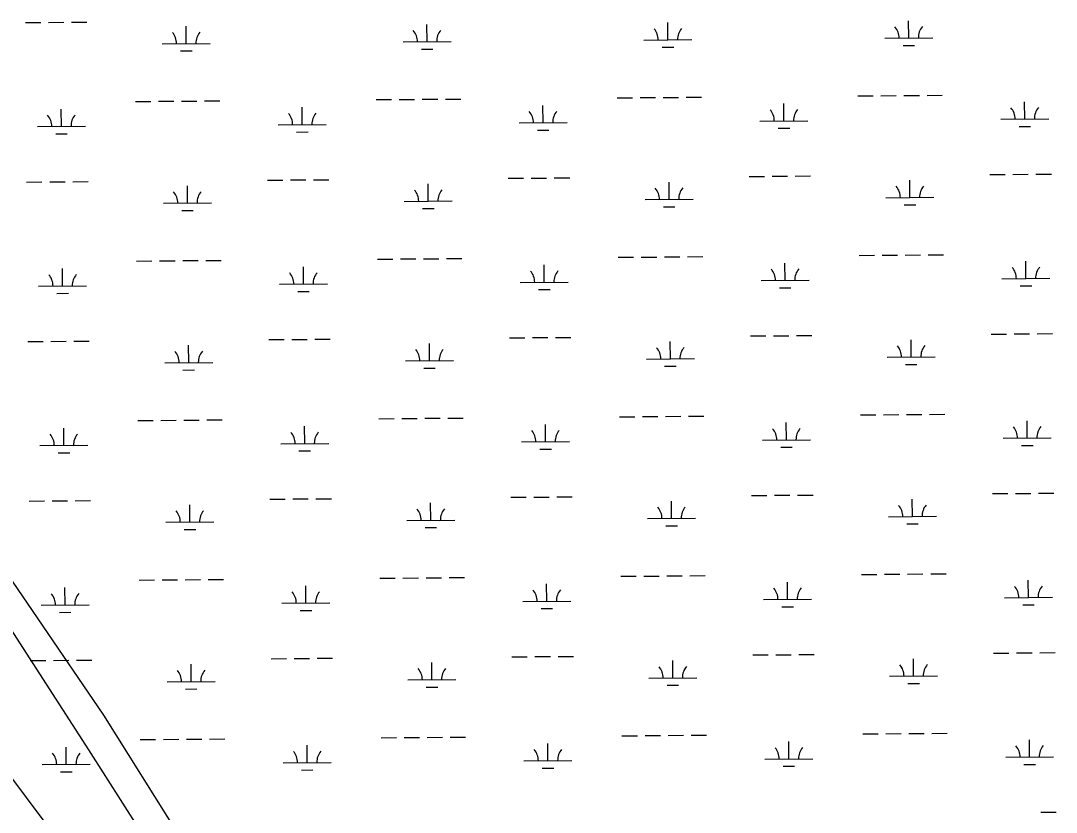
# Model space of a CAD drawing. Extents: x 3540316 to 3578335, y 553172 to 578787.
# Drawn here: x 3566649 to 3568807, y 571663 to 573314 of the extents above; entities that cross this region are included whole.
import ezdxf

# ---------------------------------------------------------------- set-up
doc = ezdxf.new("R2010")
doc.units = 0
for name, color, linetype in [('V-SITE-VEGE', 7, 'Continuous'), ('V-UTIL-LINE', 7, 'Continuous'), ('V-WETL-SWMP', 7, 'Continuous')]:
    doc.layers.add(name, color=color, linetype=linetype)

msp = doc.modelspace()

# ---------------------------------------------------------------- linework, layer by layer
at = {"layer": 'V-SITE-VEGE'}
for p, q in [((3566822.5, 571865.6), (3566157, 572841.1)), ((3566101.5, 572438.9), (3566910.3, 571361.7)), ((3567973.4, 570030.2), (3566822.5, 571865.6))]:
    msp.add_line(p, q, dxfattribs=at)
at = {"layer": 'V-UTIL-LINE'}
msp.add_lwpolyline([(3563283.8, 576897.1), (3563728.5, 576240.2), (3564254, 575462), (3564708.8, 574805.1), (3565032.2, 574350.3), (3565345.5, 573875.3), (3565658.8, 573440.7), (3566012.5, 572935.4), (3566477.4, 572278.4), (3566790.7, 571793.3), (3567073.7, 571348.6), (3567296.1, 570994.9)], dxfattribs=at)
at = {"layer": 'V-WETL-SWMP'}
for p, q in [((3566659, 573310.3), (3566691, 573310.6)), ((3566707, 573310.7), (3566739, 573310.9)), ((3566755, 573311.1), (3566787, 573311.3)), ((3567998, 573274.2), (3567997.7, 573310.2)), ((3568499.9, 573278.1), (3568499.6, 573314.1)), ((3566994.2, 573266.5), (3566993.9, 573302.5)), ((3567496.1, 573270.3), (3567495.8, 573306.3)), ((3566944.2, 573266.1), (3567044.2, 573266.9)), ((3567446.1, 573270), (3567546.1, 573270.7)), ((3567948, 573273.8), (3568048, 573274.6)), ((3568449.9, 573277.7), (3568549.9, 573278.5)), ((3566982.3, 573251), (3567006.3, 573251.1)), ((3567484.2, 573254.8), (3567508.2, 573255)), ((3567986.1, 573258.7), (3568010.1, 573258.9)), ((3568488, 573262.6), (3568512, 573262.7)), ((3568394, 573157.2), (3568426, 573157.4)), ((3568442, 573157.6), (3568474, 573157.8)), ((3568490, 573157.9), (3568522, 573158.2)), ((3568538, 573158.3), (3568569.9, 573158.6)), ((3566888.3, 573145.6), (3566920.3, 573145.8)), ((3566936.3, 573146), (3566968.3, 573146.2)), ((3566984.3, 573146.3), (3567016.3, 573146.6)), ((3567032.3, 573146.7), (3567064.3, 573146.9)), ((3567390.2, 573149.5), (3567422.2, 573149.7)), ((3567438.2, 573149.8), (3567470.2, 573150.1)), ((3567486.2, 573150.2), (3567518.2, 573150.4)), ((3567534.2, 573150.6), (3567566.2, 573150.8)), ((3567737.9, 573101.4), (3567737.6, 573137.4)), ((3567892.1, 573153.3), (3567924.1, 573153.6)), ((3567940.1, 573153.7), (3567972.1, 573153.9)), ((3567988.1, 573154.1), (3568020.1, 573154.3)), ((3568036.1, 573154.4), (3568068.1, 573154.7)), ((3568239.8, 573105.3), (3568239.5, 573141.3)), ((3568741.7, 573109.1), (3568741.4, 573145.1)), ((3566734.1, 573093.7), (3566733.8, 573129.7)), ((3567236, 573097.5), (3567235.7, 573133.5)), ((3566684.1, 573093.3), (3566784.1, 573094)), ((3567186, 573097.1), (3567286, 573097.9)), ((3567687.9, 573101), (3567787.9, 573101.8)), ((3568189.8, 573104.9), (3568289.8, 573105.6)), ((3568691.7, 573108.7), (3568791.7, 573109.5)), ((3568729.8, 573093.6), (3568753.8, 573093.8)), ((3566722.2, 573078.1), (3566746.2, 573078.3)), ((3567224.1, 573082), (3567248.1, 573082.2)), ((3567726, 573085.9), (3567750, 573086.1)), ((3568227.9, 573089.7), (3568251.9, 573089.9)), ((3567665.3, 572985.4), (3567697.3, 572985.6)), ((3567713.3, 572985.8), (3567745.3, 572986)), ((3567761.3, 572986.1), (3567793.3, 572986.4)), ((3568167.2, 572989.3), (3568199.2, 572989.5)), ((3568215.2, 572989.6), (3568247.2, 572989.9)), ((3568263.2, 572990), (3568295.2, 572990.3)), ((3568669.1, 572993.1), (3568701.1, 572993.4)), ((3568717.1, 572993.5), (3568749.1, 572993.8)), ((3568765.1, 572993.9), (3568797.1, 572994.1)), ((3566661.6, 572977.7), (3566693.6, 572977.9)), ((3566709.6, 572978), (3566741.6, 572978.3)), ((3566757.6, 572978.4), (3566789.6, 572978.6)), ((3566996.8, 572933.8), (3566996.5, 572969.8)), ((3567163.5, 572981.5), (3567195.5, 572981.8)), ((3567211.5, 572981.9), (3567243.5, 572982.1)), ((3567259.5, 572982.3), (3567291.5, 572982.5)), ((3567498.6, 572937.7), (3567498.4, 572973.7)), ((3568000.5, 572941.6), (3568000.3, 572977.6)), ((3568502.4, 572945.4), (3568502.2, 572981.4)), ((3567950.5, 572941.2), (3568050.5, 572941.9)), ((3568452.4, 572945), (3568552.4, 572945.8)), ((3566946.8, 572933.4), (3567046.8, 572934.2)), ((3567448.7, 572937.3), (3567548.6, 572938.1)), ((3567486.8, 572922.2), (3567510.8, 572922.3)), ((3567988.7, 572926), (3568012.7, 572926.2)), ((3568490.6, 572929.9), (3568514.6, 572930.1)), ((3566984.9, 572918.3), (3567008.9, 572918.5)), ((3566890.8, 572812.9), (3566922.8, 572813.2)), ((3566938.8, 572813.3), (3566970.8, 572813.5)), ((3566986.8, 572813.7), (3567018.8, 572813.9)), ((3567034.8, 572814), (3567066.8, 572814.3)), ((3567392.7, 572816.8), (3567424.7, 572817)), ((3567440.7, 572817.2), (3567472.7, 572817.4)), ((3567488.7, 572817.5), (3567520.7, 572817.8)), ((3567536.7, 572817.9), (3567568.7, 572818.1)), ((3567894.6, 572820.7), (3567926.6, 572820.9)), ((3567942.6, 572821), (3567974.6, 572821.3)), ((3567990.6, 572821.4), (3568022.6, 572821.6)), ((3568038.6, 572821.8), (3568070.6, 572822)), ((3568396.5, 572824.5), (3568428.5, 572824.8)), ((3568444.5, 572824.9), (3568476.5, 572825.1)), ((3568492.5, 572825.3), (3568524.5, 572825.5)), ((3568540.5, 572825.6), (3568572.5, 572825.9)), ((3568744.2, 572776.5), (3568743.9, 572812.5)), ((3566736.6, 572761), (3566736.4, 572797)), ((3567238.5, 572764.9), (3567238.3, 572800.9)), ((3567740.4, 572768.7), (3567740.2, 572804.7)), ((3568242.3, 572772.6), (3568242, 572808.6)), ((3567690.4, 572768.3), (3567790.4, 572769.1)), ((3568192.3, 572772.2), (3568292.3, 572773)), ((3568694.2, 572776.1), (3568794.2, 572776.9)), ((3566686.6, 572760.6), (3566786.6, 572761.4)), ((3567188.5, 572764.5), (3567288.5, 572765.2)), ((3567226.7, 572749.3), (3567250.7, 572749.5)), ((3567728.5, 572753.2), (3567752.5, 572753.4)), ((3568230.4, 572757.1), (3568254.4, 572757.3)), ((3568732.3, 572760.9), (3568756.3, 572761.1)), ((3566724.8, 572745.5), (3566748.8, 572745.7)), ((3568719.7, 572660.8), (3568751.7, 572661.1)), ((3568767.7, 572661.2), (3568799.7, 572661.5)), ((3566664.1, 572645), (3566696.1, 572645.2)), ((3566712.1, 572645.4), (3566744.1, 572645.6)), ((3566760.1, 572645.7), (3566792.1, 572646)), ((3567166, 572648.9), (3567198, 572649.1)), ((3567214, 572649.2), (3567246, 572649.5)), ((3567262, 572649.6), (3567294, 572649.9)), ((3567501.2, 572605), (3567500.9, 572641)), ((3567667.9, 572652.7), (3567699.9, 572653)), ((3567715.9, 572653.1), (3567747.9, 572653.4)), ((3567763.9, 572653.5), (3567795.9, 572653.7)), ((3568003.1, 572608.9), (3568002.8, 572644.9)), ((3568169.8, 572656.6), (3568201.8, 572656.8)), ((3568217.8, 572657), (3568249.8, 572657.2)), ((3568265.8, 572657.3), (3568297.8, 572657.6)), ((3568505, 572612.8), (3568504.7, 572648.8)), ((3568671.7, 572660.5), (3568703.7, 572660.7)), ((3566999.3, 572601.1), (3566999, 572637.1)), ((3566949.3, 572600.8), (3567049.3, 572601.5)), ((3567451.2, 572604.6), (3567551.2, 572605.4)), ((3567953.1, 572608.5), (3568053.1, 572609.3)), ((3568455, 572612.4), (3568555, 572613.1)), ((3568493.1, 572597.2), (3568517.1, 572597.4)), ((3566987.4, 572585.6), (3567011.4, 572585.8)), ((3567489.3, 572589.5), (3567513.3, 572589.7)), ((3567991.2, 572593.4), (3568015.2, 572593.5)), ((3567897.2, 572488), (3567929.2, 572488.2)), ((3567945.2, 572488.4), (3567977.2, 572488.6)), ((3567993.2, 572488.7), (3568025.2, 572489)), ((3568041.2, 572489.1), (3568073.2, 572489.4)), ((3568399.1, 572491.9), (3568431.1, 572492.1)), ((3568447.1, 572492.2), (3568479.1, 572492.5)), ((3568495.1, 572492.6), (3568527.1, 572492.9)), ((3568543.1, 572493), (3568575.1, 572493.2)), ((3566893.4, 572480.3), (3566925.4, 572480.5)), ((3566941.4, 572480.6), (3566973.4, 572480.9)), ((3566989.4, 572481), (3567021.4, 572481.2)), ((3567037.4, 572481.4), (3567069.4, 572481.6)), ((3567241.1, 572432.2), (3567240.8, 572468.2)), ((3567395.3, 572484.1), (3567427.3, 572484.4)), ((3567443.3, 572484.5), (3567475.3, 572484.7)), ((3567491.3, 572484.9), (3567523.3, 572485.1)), ((3567539.3, 572485.2), (3567571.3, 572485.5)), ((3567743, 572436.1), (3567742.7, 572472.1)), ((3568244.9, 572439.9), (3568244.6, 572475.9)), ((3568746.8, 572443.8), (3568746.5, 572479.8)), ((3566739.2, 572428.3), (3566738.9, 572464.3)), ((3566689.2, 572427.9), (3566789.2, 572428.7)), ((3567191.1, 572431.8), (3567291.1, 572432.6)), ((3567693, 572435.7), (3567793, 572436.4)), ((3568194.9, 572439.5), (3568294.9, 572440.3)), ((3568233, 572424.4), (3568257, 572424.6)), ((3568696.8, 572443.4), (3568796.8, 572444.2)), ((3568734.9, 572428.3), (3568758.9, 572428.5)), ((3566727.3, 572412.8), (3566751.3, 572413)), ((3567229.2, 572416.7), (3567253.2, 572416.9)), ((3567731.1, 572420.5), (3567755.1, 572420.7)), ((3567168.6, 572316.2), (3567200.6, 572316.4)), ((3567216.6, 572316.6), (3567248.6, 572316.8)), ((3567264.6, 572316.9), (3567296.6, 572317.2)), ((3567670.5, 572320.1), (3567702.5, 572320.3)), ((3567718.5, 572320.4), (3567750.5, 572320.7)), ((3567766.5, 572320.8), (3567798.5, 572321.1)), ((3568172.4, 572323.9), (3568204.4, 572324.2)), ((3568220.4, 572324.3), (3568252.4, 572324.6)), ((3568268.4, 572324.7), (3568300.4, 572324.9)), ((3568507.6, 572280.1), (3568507.3, 572316.1)), ((3568674.3, 572327.8), (3568706.3, 572328.1)), ((3568722.3, 572328.2), (3568754.3, 572328.4)), ((3568770.3, 572328.5), (3568802.3, 572328.8)), ((3566666.7, 572312.3), (3566698.7, 572312.6)), ((3566714.7, 572312.7), (3566746.7, 572312.9)), ((3566762.7, 572313.1), (3566794.7, 572313.3)), ((3567001.9, 572268.5), (3567001.6, 572304.5)), ((3567503.8, 572272.4), (3567503.5, 572308.4)), ((3568005.7, 572276.2), (3568005.4, 572312.2)), ((3567453.8, 572272), (3567553.8, 572272.7)), ((3567955.7, 572275.8), (3568055.7, 572276.6)), ((3568457.6, 572279.7), (3568557.6, 572280.5)), ((3566951.9, 572268.1), (3567051.9, 572268.9)), ((3566990, 572253), (3567014, 572253.1)), ((3567491.9, 572256.8), (3567515.9, 572257)), ((3567993.8, 572260.7), (3568017.8, 572260.9)), ((3568495.7, 572264.6), (3568519.7, 572264.8)), ((3566896, 572147.6), (3566928, 572147.8)), ((3566944, 572148), (3566976, 572148.2)), ((3566992, 572148.3), (3567024, 572148.6)), ((3567040, 572148.7), (3567072, 572148.9)), ((3567397.9, 572151.5), (3567429.9, 572151.7)), ((3567445.9, 572151.8), (3567477.9, 572152.1)), ((3567493.9, 572152.2), (3567525.9, 572152.4)), ((3567541.9, 572152.6), (3567573.9, 572152.8)), ((3567899.8, 572155.3), (3567931.8, 572155.6)), ((3567947.8, 572155.7), (3567979.8, 572155.9)), ((3567995.8, 572156.1), (3568027.8, 572156.3)), ((3568043.8, 572156.4), (3568075.8, 572156.7)), ((3568247.5, 572107.3), (3568247.2, 572143.3)), ((3568401.6, 572159.2), (3568433.6, 572159.4)), ((3568449.6, 572159.6), (3568481.6, 572159.8)), ((3568497.6, 572159.9), (3568529.6, 572160.2)), ((3568545.6, 572160.3), (3568577.6, 572160.6)), ((3568749.3, 572111.1), (3568749.1, 572147.1)), ((3566741.8, 572095.7), (3566741.5, 572131.7)), ((3567243.7, 572099.5), (3567243.4, 572135.5)), ((3567745.6, 572103.4), (3567745.3, 572139.4)), ((3567193.7, 572099.1), (3567293.7, 572099.9)), ((3567695.6, 572103), (3567795.6, 572103.8)), ((3568197.5, 572106.9), (3568297.5, 572107.7)), ((3568699.3, 572110.8), (3568799.3, 572111.5)), ((3566691.8, 572095.3), (3566791.8, 572096)), ((3566729.9, 572080.1), (3566753.9, 572080.3)), ((3567231.8, 572084), (3567255.8, 572084.2)), ((3567733.7, 572087.9), (3567757.7, 572088.1)), ((3568235.6, 572091.7), (3568259.6, 572091.9)), ((3568737.5, 572095.6), (3568761.5, 572095.8)), ((3568222.9, 571991.6), (3568254.9, 571991.9)), ((3568270.9, 571992), (3568302.9, 571992.3)), ((3568676.8, 571995.1), (3568708.8, 571995.4)), ((3568724.8, 571995.5), (3568756.8, 571995.8)), ((3568772.8, 571995.9), (3568804.8, 571996.1)), ((3566669.3, 571979.7), (3566701.3, 571979.9)), ((3566717.3, 571980), (3566749.3, 571980.3)), ((3566765.3, 571980.4), (3566797.3, 571980.7)), ((3567004.4, 571935.8), (3567004.2, 571971.8)), ((3567171.1, 571983.5), (3567203.1, 571983.8)), ((3567219.1, 571983.9), (3567251.1, 571984.2)), ((3567267.1, 571984.3), (3567299.1, 571984.5)), ((3567506.3, 571939.7), (3567506.1, 571975.7)), ((3567673, 571987.4), (3567705, 571987.7)), ((3567721, 571987.8), (3567753, 571988)), ((3567769, 571988.1), (3567801, 571988.4)), ((3568008.2, 571943.6), (3568008, 571979.6)), ((3568174.9, 571991.3), (3568206.9, 571991.5)), ((3568510.1, 571947.4), (3568509.9, 571983.4)), ((3566954.5, 571935.4), (3567054.4, 571936.2)), ((3567456.3, 571939.3), (3567556.3, 571940.1)), ((3567958.2, 571943.2), (3568058.2, 571943.9)), ((3567996.4, 571928), (3568020.4, 571928.2)), ((3568460.1, 571947), (3568560.1, 571947.8)), ((3568498.2, 571931.9), (3568522.2, 571932.1)), ((3566992.6, 571920.3), (3567016.6, 571920.5)), ((3567494.5, 571924.2), (3567518.5, 571924.3)), ((3567448.4, 571819.2), (3567480.4, 571819.4)), ((3567496.4, 571819.5), (3567528.4, 571819.8)), ((3567544.4, 571819.9), (3567576.4, 571820.2)), ((3567902.3, 571822.7), (3567934.3, 571822.9)), ((3567950.3, 571823), (3567982.3, 571823.3)), ((3567998.3, 571823.4), (3568030.3, 571823.7)), ((3568046.3, 571823.8), (3568078.3, 571824)), ((3568404.2, 571826.5), (3568436.2, 571826.8)), ((3568452.2, 571826.9), (3568484.2, 571827.2)), ((3568500.2, 571827.3), (3568532.2, 571827.5)), ((3568548.2, 571827.6), (3568580.2, 571827.9)), ((3566744.3, 571763), (3566744.1, 571799)), ((3566898.5, 571814.9), (3566930.5, 571815.2)), ((3566946.5, 571815.3), (3566978.5, 571815.5)), ((3566994.5, 571815.7), (3567026.5, 571815.9)), ((3567042.5, 571816), (3567074.5, 571816.3)), ((3567246.2, 571766.9), (3567246, 571802.9)), ((3567400.4, 571818.8), (3567432.4, 571819)), ((3567748.1, 571770.7), (3567747.8, 571806.7)), ((3568250, 571774.6), (3568249.7, 571810.6)), ((3568751.9, 571778.5), (3568751.6, 571814.5)), ((3568701.9, 571778.1), (3568801.9, 571778.9)), ((3566694.3, 571762.6), (3566794.3, 571763.4)), ((3567196.2, 571766.5), (3567296.2, 571767.2)), ((3567698.1, 571770.3), (3567798.1, 571771.1)), ((3567736.2, 571755.2), (3567760.2, 571755.4)), ((3568200, 571774.2), (3568300, 571775)), ((3568238.1, 571759.1), (3568262.1, 571759.3)), ((3568740, 571762.9), (3568764, 571763.1)), ((3566732.5, 571747.5), (3566756.5, 571747.7)), ((3567234.3, 571751.3), (3567258.3, 571751.5)), ((3568775.4, 571663.2), (3568807.4, 571663.5))]:
    msp.add_line(p, q, dxfattribs=at)
for centre, start, end in [((3566938.9, 573266.5), 359.6699, 41.2135), ((3567049.4, 573267.4), 139.6699, 181.2135), ((3567440.8, 573270.4), 359.6699, 41.2135), ((3567551.3, 573271.2), 139.6699, 181.2135), ((3567942.7, 573274.3), 359.6699, 41.2135), ((3568053.2, 573275.1), 139.6699, 181.2135), ((3568444.6, 573278.1), 359.6699, 41.2135), ((3568555.1, 573279), 139.6699, 181.2135), ((3566678.8, 573093.7), 359.6699, 41.2135), ((3566789.3, 573094.6), 139.6699, 181.2135), ((3567180.7, 573097.6), 359.6699, 41.2135), ((3567291.2, 573098.4), 139.6699, 181.2135), ((3567682.6, 573101.4), 359.6699, 41.2135), ((3567793.1, 573102.3), 139.6699, 181.2135), ((3568184.5, 573105.3), 359.6699, 41.2135), ((3568295, 573106.2), 139.6699, 181.2135), ((3568686.4, 573109.2), 359.6699, 41.2135), ((3568796.9, 573110), 139.6699, 181.2135), ((3567945.3, 572941.6), 359.6699, 41.2135), ((3568055.8, 572942.5), 139.6699, 181.2135), ((3568447.2, 572945.5), 359.6699, 41.2135), ((3568557.7, 572946.3), 139.6699, 181.2135), ((3566941.5, 572933.9), 359.6699, 41.2135), ((3567052, 572934.7), 139.6699, 181.2135), ((3567443.4, 572937.7), 359.6699, 41.2135), ((3567553.9, 572938.6), 139.6699, 181.2135), ((3567685.2, 572768.8), 359.6699, 41.2135), ((3567795.7, 572769.6), 139.6699, 181.2135), ((3568187.1, 572772.6), 359.6699, 41.2135), ((3568297.6, 572773.5), 139.6699, 181.2135), ((3568689, 572776.5), 359.6699, 41.2135), ((3568799.5, 572777.4), 139.6699, 181.2135), ((3566681.4, 572761), 359.6699, 41.2135), ((3566791.9, 572761.9), 139.6699, 181.2135), ((3567183.3, 572764.9), 359.6699, 41.2135), ((3567293.8, 572765.8), 139.6699, 181.2135), ((3566944.1, 572601.2), 359.6699, 41.2135), ((3567054.6, 572602), 139.6699, 181.2135), ((3567446, 572605.1), 359.6699, 41.2135), ((3567556.5, 572605.9), 139.6699, 181.2135), ((3567947.9, 572608.9), 359.6699, 41.2135), ((3568058.3, 572609.8), 139.6699, 181.2135), ((3568449.8, 572612.8), 359.6699, 41.2135), ((3568560.2, 572613.7), 139.6699, 181.2135), ((3568691.5, 572443.8), 359.6699, 41.2135), ((3568802, 572444.7), 139.6699, 181.2135), ((3566684, 572428.4), 359.6699, 41.2135), ((3566794.4, 572429.2), 139.6699, 181.2135), ((3567185.9, 572432.2), 359.6699, 41.2135), ((3567296.3, 572433.1), 139.6699, 181.2135), ((3567687.7, 572436.1), 359.6699, 41.2135), ((3567798.2, 572437), 139.6699, 181.2135), ((3568189.6, 572440), 359.6699, 41.2135), ((3568300.1, 572440.8), 139.6699, 181.2135), ((3567448.5, 572272.4), 359.6699, 41.2135), ((3567559, 572273.3), 139.6699, 181.2135), ((3567950.4, 572276.3), 359.6699, 41.2135), ((3568060.9, 572277.1), 139.6699, 181.2135), ((3568452.3, 572280.1), 359.6699, 41.2135), ((3568562.8, 572281), 139.6699, 181.2135), ((3566946.6, 572268.5), 359.6699, 41.2135), ((3567057.1, 572269.4), 139.6699, 181.2135), ((3567188.4, 572099.6), 359.6699, 41.2135), ((3567298.9, 572100.4), 139.6699, 181.2135), ((3567690.3, 572103.4), 359.6699, 41.2135), ((3567800.8, 572104.3), 139.6699, 181.2135), ((3568192.2, 572107.3), 359.6699, 41.2135), ((3568302.7, 572108.2), 139.6699, 181.2135), ((3568694.1, 572111.2), 359.6699, 41.2135), ((3568804.6, 572112), 139.6699, 181.2135), ((3566686.5, 572095.7), 359.6699, 41.2135), ((3566797, 572096.6), 139.6699, 181.2135), ((3568454.9, 571947.5), 359.6699, 41.2135), ((3568565.4, 571948.3), 139.6699, 181.2135), ((3566949.2, 571935.9), 359.6699, 41.2135), ((3567059.7, 571936.7), 139.6699, 181.2135), ((3567451.1, 571939.7), 359.6699, 41.2135), ((3567561.6, 571940.6), 139.6699, 181.2135), ((3567953, 571943.6), 359.6699, 41.2135), ((3568063.5, 571944.5), 139.6699, 181.2135), ((3568194.8, 571774.7), 359.6699, 41.2135), ((3568305.3, 571775.5), 139.6699, 181.2135), ((3568696.7, 571778.5), 359.6699, 41.2135), ((3568807.1, 571779.4), 139.6699, 181.2135), ((3566689.1, 571763), 359.6699, 41.2135), ((3566799.6, 571763.9), 139.6699, 181.2135), ((3567191, 571766.9), 359.6699, 41.2135), ((3567301.5, 571767.8), 139.6699, 181.2135), ((3567692.9, 571770.8), 359.6699, 41.2135), ((3567803.4, 571771.6), 139.6699, 181.2135)]:
    msp.add_arc(centre, 35.2, start, end, dxfattribs=at)

doc.saveas('drawing.dxf')
